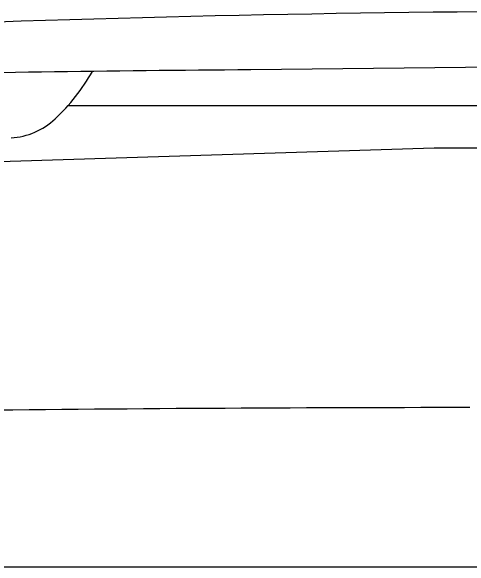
# Model space of a CAD drawing. Extents: x 10133 to 2270741, y 5363 to 1733450.
# Drawn here: x 33913.65 to 33928.88, y 10335.64 to 10354.07 of the extents above; entities that cross this region are included whole.
import ezdxf

# ---------------------------------------------------------------- set-up
doc = ezdxf.new("R2010")
doc.units = 0
doc.layers.add('StdDetailLabel', color=7, linetype='Continuous')

msp = doc.modelspace()

# ---------------------------------------------------------------- linework, layer by layer
at = {"layer": 'StdDetailLabel'}
for points in [[(33972.476, 10352.124), (33947.041, 10352.4), (33921.606, 10352.124)], [(33972.476, 10352.124), (33947.041, 10352.4), (33921.606, 10352.124)], [(33915.543, 10350.937), (33947.041, 10350.936), (33978.539, 10350.937)], [(33915.543, 10350.937), (33947.041, 10350.936), (33978.539, 10350.937)], [(33898.057, 10348.607), (33904.816, 10348.816), (33927.692, 10349.535), (33947.041, 10349.535), (33966.39, 10349.535), (33989.266, 10348.816), (33996.025, 10348.607)], [(33898.057, 10348.607), (33904.816, 10348.816), (33927.692, 10349.535), (33947.041, 10349.535), (33966.39, 10349.535), (33989.266, 10348.816), (33996.025, 10348.607)], [(33894.982, 10335.638), (33907.319, 10335.638), (33947.041, 10335.638)], [(33894.982, 10335.638), (33907.319, 10335.638), (33947.041, 10335.638)]]:
    msp.add_lwpolyline(points, dxfattribs=at)
for centre, radius, start, end in [((33934.888, 9708.921), 645.15, 90, 92.284262), ((33934.888, 9708.921), 645.15, 90, 92.284262), ((33927.507, 9492.783), 859.361, 90.393444, 91.319301), ((33927.507, 9492.783), 859.361, 90.393444, 91.319301), ((33910.62, 10355.298), 6.577, 313.0768, 330.6244), ((33910.62, 10355.298), 6.577, 313.0768, 330.6244), ((33913.509, 10352.208), 2.346, 273.5462, 313.0768), ((33913.509, 10352.208), 2.346, 273.5462, 313.0768), ((33928.94, 8927.724), 1413.196, 90.002587, 91.408096), ((33928.94, 8927.724), 1413.196, 90.002587, 91.408096)]:
    msp.add_arc(centre, radius, start, end, dxfattribs=at)

doc.saveas('drawing.dxf')
